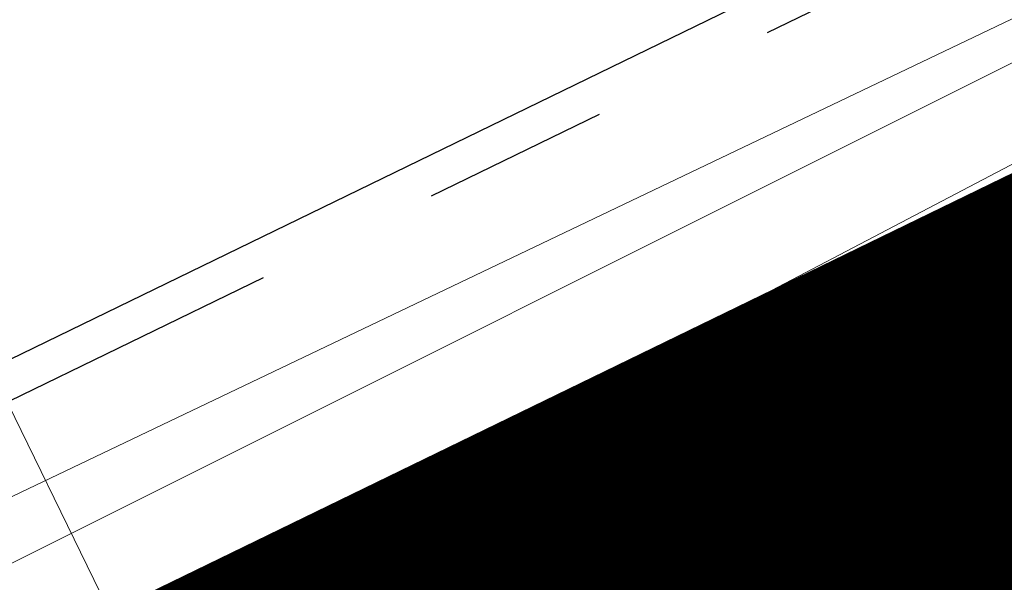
# Model space of a CAD drawing. Header units: metres. Extents: x 163628 to 167855, y 402678 to 405435.
# Tile 272 of 656: x 165642.98 to 165645.09, y 404042.02 to 404043.23. Entities that reach past the tile are written whole.
import ezdxf

# ---------------------------------------------------------------- set-up
doc = ezdxf.new("R2010")
doc.units = ezdxf.units.M
doc.linetypes.add('X-CA190022.004-UO-DWM_Snelfietsroute$0$VH-OPSLUITBAND_80X200', pattern=[14, 8, -2, 2, -2])
doc.layers.get('0').update_dxf_attribs({"lineweight": 25})
for name, color, linetype, lineweight in [('X-CA190022.004-UO-BGT_Ondergrond$0$GE_322_WGDInrit_Vlak_GEM', 253, 'Continuous', 9), ('X-CA190022.004-UO-BGT_Ondergrond$0$GE_363_OWGBerm_openverharding_Vlak_GEM', 253, 'Continuous', 9), ('X-CA190022.004-UO-DWM_Snelfietsroute$0$N-WE-VH-KANTOPSLUITING_ACHTERKANTBAND-G', 125, 'Continuous', 25), ('X-CA190022.004-UO-DWM_Snelfietsroute$0$N-WE-VH-KANTOPSLUITING_OPSLUITBAND_80X200-G', 125, 'X-CA190022.004-UO-DWM_Snelfietsroute$0$VH-OPSLUITBAND_80X200', 25)]:
    doc.layers.add(name, color=color, linetype=linetype, lineweight=lineweight)
for name, color, linetype, lineweight, transparency in [('X-CA190022.004-UO-KL_Wenstracé_v0.3$0$N-WE-KL-TRACE_WENSTRACE-G 1.5m', 24, 'Continuous', 35, 0.6), ('X-CA190022.004-UO-KLIC$0$B-OI-KL-DATA_KPN_0000546663_VECT_19O042616-G', 42, 'X-CA190022.004-UO-KLIC$0$1-200 TELEFONIE-KPN', 0, 0.25), ('X-CA190022.004-UO-KLIC$0$B-OI-KL-DATA_REGGEFIBER OPERATOR B.V._0000579733_VECT_19O042616-G', 42, 'X-CA190022.004-UO-KLIC$0$1-200 REGGEFIBER', 0, 0.25), ('X-CA190022.004-UO-KLIC$0$B-OI-KL-DATA_ZIGGO BV_0000546674_VECT_19O042616-G', 42, 'X-CA190022.004-UO-KLIC$0$1-200 ZIGGO', 0, 0.25), ('X-CA190022.004-UO-KLIC$0$B-WE-KL-ET_LS-G', 42, 'X-CA190022.004-UO-KLIC$0$1-200 LAAGSPANNING', 0, 0.25), ('X-CA190022.004-UO-KLIC$0$B-WE-KL-ET_LS_HULPSTUK-S', 42, 'X-CA190022.004-UO-KLIC$0$1-200 LAAGSPANNING', 0, 0.25), ('X-CA190022.004-UO-KLIC$0$B-WE-KL-ET_LS_KABELBED-G', 42, 'X-CA190022.004-UO-KLIC$0$1-200 LAAGSPANNING', 0, 0.25), ('X-CA190022.004-UO-KLIC$0$B-WE-KL-ET_MS-G', 42, 'X-CA190022.004-UO-KLIC$0$1-200 MIDDENSPANNING', 0, 0.25), ('X-CA190022.004-UO-KLIC$0$B-WE-KL-GAS_LD-G', 42, 'X-CA190022.004-UO-KLIC$0$1-200 GASLEIDING LAGE DRUK', 0, 0.25)]:
    doc.layers.add(name, color=color, linetype=linetype, lineweight=lineweight, transparency=transparency)
doc.styles.add('X-CA190022.004-UO-KLIC$0$NLCS-ISO', font='NLCS-ISO.ttf')
doc.linetypes.add('X-CA190022.004-UO-KLIC$0$1-200 GASLEIDING LAGE DRUK', pattern='A,1.5,-0.6,["GAS LD",X-CA190022.004-UO-KLIC$0$NLCS-ISO,S=0.24,R=0,X=-0.5,Y=-0.12],-0.7', length=2.8)
doc.linetypes.add('X-CA190022.004-UO-KLIC$0$1-200 LAAGSPANNING', pattern='A,1.5,-0.6,["LS",X-CA190022.004-UO-KLIC$0$NLCS-ISO,S=0.24,R=0,X=-0.45,Y=-0.12],-0.05', length=2.15)
doc.linetypes.add('X-CA190022.004-UO-KLIC$0$1-200 MIDDENSPANNING', pattern='A,1.5,-0.6,["MS",X-CA190022.004-UO-KLIC$0$NLCS-ISO,S=0.24,R=0,X=-0.5,Y=-0.12],-0.05', length=2.15)
doc.linetypes.add('X-CA190022.004-UO-KLIC$0$1-200 REGGEFIBER', pattern='A,1.5,-0.6,["REGGEFIBER",X-CA190022.004-UO-KLIC$0$NLCS-ISO,S=0.24,R=0,X=-0.5,Y=-0.12],-0.65', length=2.75)
doc.linetypes.add('X-CA190022.004-UO-KLIC$0$1-200 TELEFONIE-KPN', pattern='A,1.5,-0.6,["KPN",X-CA190022.004-UO-KLIC$0$NLCS-ISO,S=0.24,R=0,X=-0.5,Y=-0.12],-0.3', length=2.4)
doc.linetypes.add('X-CA190022.004-UO-KLIC$0$1-200 ZIGGO', pattern='A,1.5,-0.6,["ZIGGO",X-CA190022.004-UO-KLIC$0$NLCS-ISO,S=0.24,R=0,X=-0.5,Y=-0.12],-0.5', length=2.6)

# ---------------------------------------------------------------- blocks, each defined once
blk = doc.blocks.new('X-CA190022.004-UO-KLIC$0$SKL-WTB_HULP_MOF-SO')
at = {"linetype": 'ByBlock', "lineweight": 18}
h = blk.add_hatch(color=0, dxfattribs=at)
h.dxf.hatch_style = 1
h.paths.add_polyline_path([(-0.5625, 0, 1), (0.5625, 0, 1)])
at = {"color": 0, "linetype": 'ByBlock', "lineweight": 18}
blk.add_circle((0, 0), 0.5625, dxfattribs=at)
at = {"color": 0, "linetype": 'ByBlock', "lineweight": 18, "style": 'X-CA190022.004-UO-KLIC$0$NLCS-ISO', "flags": 1}
for tag, p in [('TYPE', (1.5, 0)), ('LABEL', (1.5, -1.5)), ('OMSCHRIJVING', (1.5, -3))]:
    blk.add_attdef(tag, p, '', height=1, dxfattribs=at)

msp = doc.modelspace()

# ---------------------------------------------------------------- linework, layer by layer
at = {"layer": 'X-CA190022.004-UO-BGT_Ondergrond$0$GE_322_WGDInrit_Vlak_GEM', "flags": 128}
msp.add_lwpolyline([(165642.372, 404043.59), (165643.699, 404040.871), (165638.713, 404038.469), (165638.823, 404039.227), (165638.675, 404040.243), (165638.322, 404041.281), (165641.896, 404043.139), (165642.372, 404043.59)], dxfattribs=at)
at = {"layer": 'X-CA190022.004-UO-BGT_Ondergrond$0$GE_363_OWGBerm_openverharding_Vlak_GEM', "flags": 128}
msp.add_lwpolyline([(165654.477, 404046.064), (165644.248, 404041.136), (165643.699, 404040.871), (165642.372, 404043.59), (165653.528, 404048.693), (165653.304, 404049.501), (165655.118, 404050.373), (165655.173, 404046.841), (165655.172, 404046.399), (165654.477, 404046.064)], dxfattribs=at)
at = {"layer": 'X-CA190022.004-UO-DWM_Snelfietsroute$0$N-WE-VH-KANTOPSLUITING_ACHTERKANTBAND-G', "flags": 128}
msp.add_lwpolyline([(165642.3331, 404042.9978), (165642.8263, 404042.4366), (165654.2606, 404047.9951), (165653.7718, 404048.7179)], dxfattribs=at)
at = {"layer": 'X-CA190022.004-UO-DWM_Snelfietsroute$0$N-WE-VH-KANTOPSLUITING_OPSLUITBAND_80X200-G', "ltscale": 0.2, "flags": 128}
msp.add_lwpolyline([(165642.258, 404042.962), (165642.8064, 404042.338), (165654.3785, 404047.9635), (165653.844, 404048.754)], dxfattribs=at)
at = {"layer": 'X-CA190022.004-UO-KL_Wenstracé_v0.3$0$N-WE-KL-TRACE_WENSTRACE-G 1.5m', "lineweight": 18, "ltscale": 0.2, "const_width": 1.5}
msp.add_lwpolyline([(165576.1178, 404009.7862, 0.039739), (165596.166, 404018.2749), (165667.3415, 404052.8753, 0.124118), (165678.2474, 404062.0512), (165690.192, 404078.629, -0.152208), (165708.4365, 404092.3363, -0.152208)], format="xyb", dxfattribs=at)
at = {"layer": 'X-CA190022.004-UO-KLIC$0$B-OI-KL-DATA_KPN_0000546663_VECT_19O042616-G', "flags": 128}
msp.add_lwpolyline([(165703.5, 404097.5), (165696.1667, 404088.1667), (165685.5, 404071.8333), (165681.5, 404066.5), (165673.5, 404058.1667), (165672.5, 404057.5), (165666.5, 404053.1667), (165665.1667, 404052.5), (165609.5, 404024.8333), (165553.5, 403998.1667), (165544.1667, 403994.5), (165539.5, 403992.1667), (165525.8333, 403979.1667), (165525.8333, 403978.5), (165532.1667, 403975.8333)], dxfattribs=at)
at = {"layer": 'X-CA190022.004-UO-KLIC$0$B-OI-KL-DATA_REGGEFIBER OPERATOR B.V._0000579733_VECT_19O042616-G', "flags": 128}
msp.add_lwpolyline([(165674.1667, 404060.5), (165674.1667, 404059.8333), (165670.1667, 404056.5), (165665.1667, 404053.1667), (165634.5, 404037.8333)], dxfattribs=at)
at = {"layer": 'X-CA190022.004-UO-KLIC$0$B-OI-KL-DATA_ZIGGO BV_0000546674_VECT_19O042616-G', "flags": 128}
msp.add_lwpolyline([(165660.8333, 404051.1667), (165633.5, 404036.8333)], dxfattribs=at)
at = {"layer": 'X-CA190022.004-UO-KLIC$0$B-WE-KL-ET_LS-G'}
for points in [[(165643.153, 404041.77), (165644.066, 404042.209), (165647.399, 404043.811), (165647.404, 404043.813), (165651.302, 404046.081), (165654.734, 404047.998), (165661.719, 404051.901), (165665.172, 404053.83)], [(165662.833, 404051.226), (165647.399, 404043.811), (165644.066, 404042.209), (165643.153, 404041.77)], [(165662.833, 404051.226), (165647.399, 404043.811), (165644.066, 404042.209), (165643.153, 404041.77)]]:
    msp.add_lwpolyline(points, dxfattribs=at)
at = {"layer": 'X-CA190022.004-UO-KLIC$0$B-WE-KL-ET_LS_KABELBED-G'}
msp.add_lwpolyline([(165647.399, 404043.811), (165644.066, 404042.209), (165643.153, 404041.77)], dxfattribs=at)
at = {"layer": 'X-CA190022.004-UO-KLIC$0$B-WE-KL-ET_MS-G', "linetype": 'X-CA190022.004-UO-KLIC$0$1-200 MIDDENSPANNING'}
msp.add_lwpolyline([(165561.331, 404008.443), (165563.402, 404004.439), (165563.9287, 404003.7639), (165564.781, 404003.829), (165566.679, 404004.698), (165574.839, 404008.766), (165574.95, 404008.823), (165620.137, 404030.685), (165624.608, 404032.943), (165637.859, 404039.639), (165642.541, 404042.005), (165646.795, 404044.037), (165656.49, 404048.669)], dxfattribs=at)
at = {"layer": 'X-CA190022.004-UO-KLIC$0$B-WE-KL-GAS_LD-G'}
msp.add_lwpolyline([(165697.146, 404089.539), (165683.025, 404068.861), (165677.251, 404062.812), (165673.556, 404059.966), (165666.98, 404056.788), (165664.279, 404055.482), (165665.832, 404052.262), (165655.977, 404047.389), (165638.98, 404039.176), (165634.742, 404037.128), (165634.026, 404036.782), (165621.458, 404030.709), (165620.449, 404030.221), (165619.207, 404029.621), (165618.847, 404029.447)], dxfattribs=at)

# ---------------------------------------------------------------- block references
at = {"layer": 'X-CA190022.004-UO-KLIC$0$B-WE-KL-ET_LS_HULPSTUK-S', "xscale": 0.04, "yscale": 0.04, "zscale": 0.2}
msp.add_blockref('X-CA190022.004-UO-KLIC$0$SKL-WTB_HULP_MOF-SO', (165644.066, 404042.209), dxfattribs=at)

doc.saveas('drawing.dxf')
